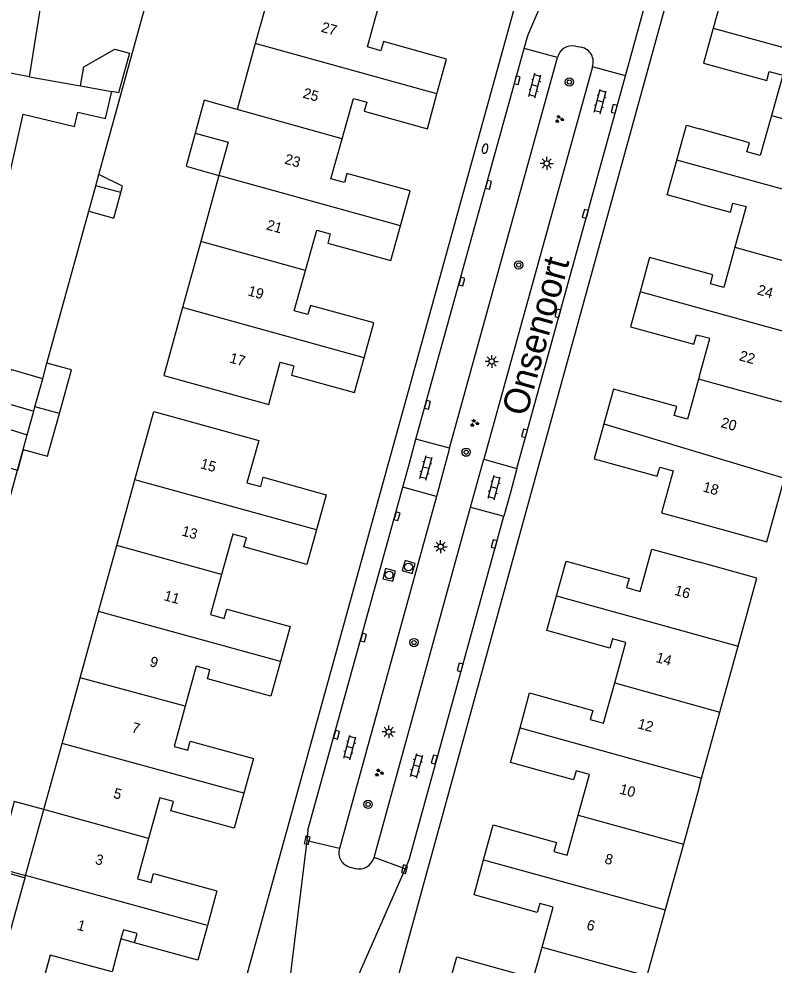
# Model space of a CAD drawing. Extents: x 136000 to 141014, y 402000 to 403500.
# Drawn here: x 138934.3 to 139007.2, y 402326.9 to 402418.2 of the extents above; entities that cross this region are included whole.
import ezdxf

# ---------------------------------------------------------------- set-up
doc = ezdxf.new("R2010")
doc.units = 0
for name, color, linetype in [('gg-afsc-erfafscheiding', 7, 'Continuous'), ('gg-anno-huisnummerreeks BGT', 7, 'Continuous'), ('gg-anno-openbare ruimte label', 7, 'Continuous'), ('gg-bbg-gedigitaliseerde bebouwing', 7, 'Continuous'), ('gg-bbg-gedigitaliseerde bijgebouw', 7, 'Continuous'), ('gg-bbg-hoofdgebouw', 7, 'Continuous'), ('gg-bbg-luifel en loopbrug', 7, 'Continuous'), ('gg-bbg-tussenscheiding', 7, 'Continuous'), ('gg-knt-verharding', 7, 'Continuous'), ('gg-knt-verharding nz', 7, 'Continuous'), ('gt-grn-weggrens', 7, 'Continuous'), ('gt-symb-boom', 7, 'Continuous'), ('gt-symb-brandkraan', 7, 'Continuous'), ('gt-symb-groenvak', 7, 'Continuous'), ('gt-symb-klinker verharding', 7, 'Continuous'), ('gt-symb-kolk', 7, 'Continuous'), ('gt-symb-lichtmast', 7, 'Continuous'), ('gt-symb-rioolschacht', 7, 'Continuous')]:
    doc.layers.add(name, color=color, linetype=linetype)

# ---------------------------------------------------------------- blocks, each defined once
blk = doc.blocks.new('gt0-LMAST')
at = {"layer": 'gt-symb-lichtmast'}
for p, q in [((-0.182, 0.173), (-0.447, 0.438)), ((-0.005, 0.246), (-0.005, 0.621)), ((0.172, 0.173), (0.437, 0.438)), ((-0.255, -0.004), (-0.63, -0.004)), ((-0.182, -0.181), (-0.447, -0.446)), ((-0.005, -0.254), (-0.005, -0.629)), ((0.437, -0.446), (0.172, -0.181)), ((0.245, -0.004), (0.62, -0.004))]:
    blk.add_line(p, q, dxfattribs=at)
blk.add_circle((-0.005, -0.004), 0.25, dxfattribs=at)
blk = doc.blocks.new('gt0-GRVAK')
at = {"layer": 'gt-symb-groenvak'}
for p, q in [((-0.11, 0.189), (-0.228, 0.24)), ((-0.182, 0.153), (0.088, 0.153)), ((-0.091, 0.211), (-0.156, 0.322)), ((-0.047, 0.214), (-0.047, 0.393)), ((-0.004, 0.211), (0.061, 0.322)), ((0.015, 0.189), (0.133, 0.24)), ((0.262, -0.052), (0.197, 0.059)), ((0.305, -0.049), (0.305, 0.13)), ((0.349, -0.052), (0.414, 0.059)), ((-0.245, -0.228), (-0.363, -0.177)), ((-0.318, -0.264), (-0.047, -0.264)), ((-0.226, -0.206), (-0.291, -0.095)), ((-0.183, -0.203), (-0.183, -0.024)), ((-0.139, -0.206), (-0.074, -0.095)), ((-0.12, -0.228), (-0.002, -0.177)), ((0.243, -0.074), (0.125, -0.023)), ((0.17, -0.11), (0.441, -0.11)), ((0.368, -0.074), (0.486, -0.023))]:
    blk.add_line(p, q, dxfattribs=at)
blk = doc.blocks.new('gt0-KOLK')
at = {"layer": 'gt-symb-kolk'}
blk.add_lwpolyline([(0, 0), (0.375, 0), (0.375, 0.4), (-0.375, 0.4), (-0.375, 0), (0, 0)], dxfattribs=at)
blk = doc.blocks.new('gt0-BOOM')
at = {"layer": 'gt-symb-boom'}
for radius in [0.4, 0.2]:
    blk.add_circle((0, 0), radius, dxfattribs=at)
blk = doc.blocks.new('gt0-KL1')
at = {"layer": 'gt-symb-klinker verharding'}
for p, q in [((-1.15, 0.3), (1.15, 0.3)), ((-1, -0.3), (-1, 0.3)), ((-0.5, 0.3), (-0.5, 0.45)), ((0, -0.3), (0, 0.3)), ((0.5, 0.3), (0.5, 0.45)), ((1, -0.3), (1, 0.3)), ((-1.15, -0.3), (1.15, -0.3)), ((-0.5, -0.45), (-0.5, -0.3)), ((0.5, -0.45), (0.5, -0.3))]:
    blk.add_line(p, q, dxfattribs=at)
blk = doc.blocks.new('gt0-BR')
at = {"layer": 'gt-symb-brandkraan'}
for centre, radius, start, end in [((-0.244, 0), 0.206, 107.56694, 252.43307), ((0.599, -2.664), 3, 106.89205, 107.56694), ((0, -0.691), 0.938, 73.10799, 106.89205), ((-0.599, -2.664), 3, 72.43309, 73.10799), ((0.244, 0), 0.206, 287.56695, 72.43309), ((0.599, 2.664), 3, 252.43307, 253.10797), ((0, 0.691), 0.938, 253.10797, 286.89206), ((-0.599, 2.664), 3, 286.89206, 287.56695)]:
    blk.add_arc(centre, radius, start, end, dxfattribs=at)
blk = doc.blocks.new('gt0-RS')
at = {"layer": 'gt-symb-rioolschacht'}
blk.add_lwpolyline([(-0.5, -0.5), (0.5, -0.5), (0.5, 0.5), (-0.5, 0.5)], close=True, dxfattribs=at)
blk.add_circle((0, 0), 0.375, dxfattribs=at)

msp = doc.modelspace()

# ---------------------------------------------------------------- linework, layer by layer
at = {"layer": 'gg-afsc-erfafscheiding'}
for p, q in [((138937.03, 402384.982), (138941.069, 402399.639)), ((138921.715, 402329.412), (138934.735, 402376.657))]:
    msp.add_line(p, q, dxfattribs=at)
msp.add_lwpolyline([(138942.041, 402403.166), (138952.359, 402440.603), (138952.712, 402440.51)], dxfattribs=at)
at = {"layer": 'gg-bbg-gedigitaliseerde bebouwing'}
for p, q in [((138935.334, 402412.613), (138936.814, 402421.735)), ((138935.334, 402412.613), (138940.272, 402411.721)), ((138933.515, 402403.545), (138934.731, 402408.994)), ((139006.489, 402367.75), (139008.189, 402373.896))]:
    msp.add_line(p, q, dxfattribs=at)
for points in [[(138934.731, 402408.994), (138939.684, 402407.81), (138940.018, 402409.205), (138942.673, 402408.57), (138943.296, 402411.175)], [(138955.385, 402409.461), (138952.204, 402410.339), (138951.33, 402407.167)], [(138951.33, 402407.167), (138954.511, 402406.289), (138953.63, 402403.099)]]:
    msp.add_lwpolyline(points, dxfattribs=at)
at = {"layer": 'gg-bbg-gedigitaliseerde bijgebouw'}
for p, q in [((138941.069, 402399.639), (138941.749, 402402.105)), ((138944.159, 402401.456), (138941.749, 402402.105)), ((138935.87, 402380.772), (138936.62, 402383.492)), ((138935.125, 402378.07), (138935.757, 402380.364)), ((138938.232, 402380.119), (138935.87, 402380.772))]:
    msp.add_line(p, q, dxfattribs=at)
for points in [[(138940.272, 402411.721), (138940.607, 402413.573), (138943.583, 402415.267), (138944.997, 402414.877), (138943.944, 402411.058), (138943.296, 402411.175)], [(138941.069, 402399.639), (138943.493, 402398.986), (138944.159, 402401.456)], [(138936.62, 402383.492), (138933.563, 402384.37), (138932.667, 402381.251), (138935.757, 402380.364)], [(138934.735, 402376.657), (138937.095, 402376.005), (138938.232, 402380.119)], [(138934.735, 402376.657), (138934.175, 402374.627), (138931.272, 402375.533), (138932.336, 402378.941), (138935.125, 402378.07)]]:
    msp.add_lwpolyline(points, dxfattribs=at)
at = {"layer": 'gg-bbg-hoofdgebouw'}
for p, q in [((138958.895, 402422.186), (138957.138, 402415.814)), ((138957.138, 402415.814), (138955.385, 402409.461)), ((138953.63, 402403.099), (138951.872, 402396.727)), ((138951.872, 402396.727), (138950.112, 402390.345)), ((139000, 402383.751), (138999.917, 402383.452)), ((138943.768, 402367.389), (138945.525, 402373.75)), ((139000, 402369.542), (139006.489, 402367.75)), ((138942.01, 402361.027), (138943.768, 402367.389)), ((138940.25, 402354.656), (138942.01, 402361.027)), ((139001.968, 402351.344), (139003.727, 402357.695)), ((138938.492, 402348.294), (138940.25, 402354.656)), ((139000.203, 402344.974), (139001.968, 402351.344)), ((138936.735, 402341.932), (138938.492, 402348.294)), ((139000, 402344.241), (139000.203, 402344.974)), ((139000, 402344.241), (138998.441, 402338.613)), ((138934.977, 402335.57), (138936.735, 402341.932)), ((138998.441, 402338.613), (138996.679, 402332.253)), ((138934.919, 402335.358), (138934.977, 402335.57)), ((138996.679, 402332.253), (138994.917, 402325.892))]:
    msp.add_line(p, q, dxfattribs=at)
for points in [[(139014.408, 402420.727), (139010.527, 402421.796), (139009.393, 402417.726), (139008.102, 402418.084), (139008.345, 402418.961), (139002.248, 402420.651), (139001.323, 402417.291)], [(138974.668, 402410.951), (138975.597, 402414.308), (138969.504, 402415.999), (138969.261, 402415.122), (138967.97, 402415.48), (138969.032, 402419.357)], [(139001.323, 402417.291), (139000.396, 402413.926), (139006.493, 402412.236), (139006.736, 402413.113), (139008.027, 402412.755), (139006.947, 402408.886)], [(138965.515, 402406.623), (138966.599, 402410.523), (138967.89, 402410.165), (138967.647, 402409.288), (138973.74, 402407.597), (138974.668, 402410.951)], [(139006.947, 402408.886), (139005.867, 402405.014), (139004.576, 402405.373), (139004.82, 402406.25), (139000, 402407.589)], [(138997.803, 402404.564), (138998.738, 402407.94), (139000, 402407.589)], [(138971.151, 402398.23), (138972.083, 402401.602), (138965.971, 402403.275), (138965.731, 402402.397), (138964.438, 402402.75), (138965.515, 402406.623)], [(139000, 402400.363), (138996.875, 402401.21), (138997.803, 402404.564)], [(139000, 402400.363), (139002.979, 402399.555), (139003.217, 402400.433), (139004.51, 402400.082), (139003.42, 402396.164)], [(138961.984, 402393.915), (138963.078, 402397.805), (138964.369, 402397.447), (138964.126, 402396.57), (138970.224, 402394.877), (138971.151, 402398.23)], [(139003.42, 402396.164), (139002.343, 402392.291), (139001.05, 402392.644), (139001.29, 402393.522), (139000, 402393.874)], [(139000, 402393.874), (138995.175, 402395.192), (138994.265, 402391.858)], [(138967.644, 402385.512), (138968.566, 402388.874), (138962.463, 402390.562), (138962.22, 402389.685), (138960.895, 402390.045), (138961.984, 402393.915)], [(138994.265, 402391.858), (138993.348, 402388.501), (138999.463, 402386.831), (138999.703, 402387.709), (139000, 402387.628)], [(138950.112, 402390.345), (138948.309, 402383.809), (138958.438, 402381.014), (138959.538, 402385.082), (138960.863, 402384.722), (138960.62, 402383.845), (138966.723, 402382.157), (138967.644, 402385.512)], [(139000, 402383.751), (139000.996, 402387.356), (139000, 402387.628)], [(138999.917, 402383.452), (138998.847, 402379.577), (138997.555, 402379.932), (138997.796, 402380.809), (138991.693, 402382.488), (138990.756, 402379.127)], [(138945.525, 402373.75), (138947.341, 402380.323), (138957.475, 402377.531), (138956.333, 402373.463), (138957.658, 402373.103), (138957.902, 402373.98), (138963.974, 402372.29), (138963.041, 402368.929)], [(138990.756, 402379.127), (138989.821, 402375.775), (138995.924, 402374.096), (138996.165, 402374.973), (138997.457, 402374.618), (138996.337, 402370.554), (139000, 402369.542)], [(138963.041, 402368.929), (138962.111, 402365.576), (138956.039, 402367.266), (138956.283, 402368.143), (138954.958, 402368.503), (138953.886, 402364.611)], [(138986.195, 402362.545), (138987.12, 402365.892), (138993.208, 402364.216), (138992.966, 402363.339), (138994.258, 402362.983), (138995.407, 402367.056), (139000, 402365.783)], [(139003.727, 402357.695), (139005.542, 402364.248), (139000, 402365.783)], [(138953.886, 402364.611), (138952.818, 402360.735), (138954.143, 402360.375), (138954.382, 402361.253), (138960.492, 402359.59), (138959.558, 402356.228)], [(138991.817, 402354.149), (138992.889, 402358.036), (138991.597, 402358.392), (138991.355, 402357.515), (138985.267, 402359.191), (138986.195, 402362.545)], [(138959.558, 402356.228), (138958.627, 402352.875), (138952.517, 402354.538), (138952.756, 402355.416), (138951.431, 402355.776), (138950.363, 402351.894)], [(138982.684, 402349.833), (138983.611, 402353.187), (138989.698, 402351.507), (138989.456, 402350.63), (138990.748, 402350.274), (138991.817, 402354.149)], [(138950.363, 402351.894), (138949.297, 402348.018), (138950.622, 402347.658), (138950.863, 402348.536), (138956.963, 402346.862), (138956.031, 402343.508)], [(138988.304, 402341.408), (138989.379, 402345.321), (138988.087, 402345.677), (138987.845, 402344.8), (138981.758, 402346.48), (138982.684, 402349.833)], [(138956.031, 402343.508), (138955.099, 402340.156), (138948.999, 402341.83), (138949.24, 402342.708), (138947.915, 402343.068), (138946.83, 402339.145)], [(138979.164, 402337.085), (138980.095, 402340.476), (138986.194, 402338.769), (138985.949, 402337.893), (138987.239, 402337.532), (138988.304, 402341.408)], [(138946.83, 402339.145), (138945.758, 402335.27), (138947.083, 402334.91), (138947.324, 402335.787), (138953.434, 402334.106), (138952.513, 402330.766)], [(138984.806, 402328.683), (138985.874, 402332.529), (138984.584, 402332.89), (138984.339, 402332.014), (138978.24, 402333.721), (138979.164, 402337.085)], [(138931.991, 402329.717), (138933.254, 402329.334), (138934.919, 402335.358)], [(138952.513, 402330.766), (138951.587, 402327.41), (138945.495, 402329.095)], [(138945.495, 402329.095), (138945.738, 402329.972), (138944.413, 402330.332), (138944.176, 402329.46)], [(138944.176, 402329.46), (138943.316, 402326.288), (138937.35, 402327.906), (138935.439, 402320.974)], [(138975.639, 402324.377), (138976.573, 402327.743), (138982.684, 402326.045), (138982.44, 402325.168), (138983.731, 402324.809), (138984.806, 402328.683)]]:
    msp.add_lwpolyline(points, dxfattribs=at)
at = {"layer": 'gg-bbg-luifel en loopbrug'}
for p, q in [((138941.749, 402402.105), (138942.041, 402403.166)), ((138936.62, 402383.492), (138937.03, 402384.982)), ((138945.495, 402329.095), (138944.176, 402329.46))]:
    msp.add_line(p, q, dxfattribs=at)
for points in [[(138951.33, 402407.167), (138950.45, 402403.976), (138953.63, 402403.099)], [(138944.159, 402401.456), (138944.323, 402402.065), (138942.041, 402403.166)], [(138938.232, 402380.119), (138939.394, 402384.329), (138937.03, 402384.982)], [(138936.735, 402341.932), (138933.882, 402342.72), (138932.125, 402336.358), (138934.977, 402335.57)], [(138931.991, 402329.717), (138930.412, 402330.153), (138932.067, 402336.146), (138934.919, 402335.358)]]:
    msp.add_lwpolyline(points, dxfattribs=at)
at = {"layer": 'gg-bbg-tussenscheiding'}
for p, q in [((139001.323, 402417.291), (139018.854, 402412.448)), ((138974.668, 402410.951), (138957.138, 402415.814)), ((138935.334, 402412.613), (138925.644, 402414.383)), ((138940.272, 402411.721), (138943.296, 402411.175)), ((138965.515, 402406.623), (138955.385, 402409.461)), ((139006.947, 402408.886), (139017.094, 402406.087)), ((139015.337, 402399.736), (138997.803, 402404.564)), ((138971.151, 402398.23), (138953.63, 402403.099)), ((138961.984, 402393.915), (138951.872, 402396.727)), ((139003.42, 402396.164), (139013.575, 402393.365)), ((139011.815, 402387.004), (138994.265, 402391.858)), ((138967.644, 402385.512), (138950.112, 402390.345)), ((139010.056, 402380.643), (138999.917, 402383.452)), ((138935.757, 402380.364), (138935.87, 402380.772)), ((138990.756, 402379.127), (139008.189, 402373.896)), ((138934.735, 402376.657), (138935.125, 402378.07)), ((138963.041, 402368.929), (138945.525, 402373.75)), ((138953.886, 402364.611), (138943.768, 402367.389)), ((138986.195, 402362.545), (139003.727, 402357.695)), ((138959.558, 402356.228), (138942.01, 402361.027)), ((138950.363, 402351.894), (138940.25, 402354.656)), ((138991.817, 402354.149), (139001.968, 402351.344)), ((138982.684, 402349.833), (139000.203, 402344.974)), ((138956.031, 402343.508), (138938.492, 402348.294)), ((138946.83, 402339.145), (138936.735, 402341.932)), ((138988.304, 402341.408), (138998.441, 402338.613)), ((138979.164, 402337.085), (138996.679, 402332.253)), ((138952.513, 402330.766), (138934.977, 402335.57)), ((138984.806, 402328.683), (138994.917, 402325.892))]:
    msp.add_line(p, q, dxfattribs=at)
at = {"layer": 'gg-knt-verharding'}
for p, q in [((138985.505, 402431.452), (138970.162, 402376.002)), ((138983.637, 402371.982), (138999.006, 402427.809)), ((138988.042, 402415.563), (138988.609, 402415.447)), ((138975.882, 402376.795), (138986.283, 402414.45)), ((138989.672, 402413.563), (138979.187, 402375.743)), ((138975.882, 402376.795), (138972.642, 402377.66)), ((138975.882, 402376.795), (138974.616, 402372.139)), ((138977.899, 402371.1), (138979.187, 402375.743)), ((138979.187, 402375.743), (138982.387, 402374.822)), ((138974.616, 402372.139), (138971.375, 402373.017)), ((138974.616, 402372.139), (138965.254, 402338.197)), ((138969.967, 402322.329), (138983.637, 402371.982)), ((138968.594, 402337.319), (138977.899, 402371.1)), ((138977.899, 402371.1), (138981.132, 402370.219)), ((138966.305, 402336.379), (138966.765, 402336.258))]:
    msp.add_line(p, q, dxfattribs=at)
msp.add_lwpolyline([(138970.162, 402376.002), (138953.952, 402317.416), (138952.747, 402317.615)], dxfattribs=at)
for centre, radius, start, end in [((138987.728, 402414.113), 1.484, 77.77724, 166.86959), ((138988.305, 402414.033), 1.446, 341.01557, 77.84999), ((138966.633, 402337.782), 1.441, 163.23994, 256.82514), ((138967.145, 402337.711), 1.502, 255.35966, 344.87624)]:
    msp.add_arc(centre, radius, start, end, dxfattribs=at)
at = {"layer": 'gg-knt-verharding nz'}
for p, q in [((138992.848, 402412.685), (138994.723, 402419.471)), ((138972.642, 402377.66), (138983.078, 402415.338)), ((138982.387, 402374.822), (138992.848, 402412.685)), ((138972.008, 402375.338), (138972.642, 402377.66)), ((138971.375, 402373.017), (138972.008, 402375.338)), ((138982.387, 402374.822), (138981.759, 402372.52)), ((138962.22, 402339.942), (138971.375, 402373.017)), ((138981.759, 402372.52), (138981.132, 402370.219)), ((138972.024, 402337.225), (138981.132, 402370.219)), ((138962.22, 402339.942), (138962.096, 402338.931)), ((138972.024, 402337.225), (138971.582, 402336.22))]:
    msp.add_line(p, q, dxfattribs=at)
for points in [[(138983.078, 402415.338), (138983.425, 402416.591), (138985.394, 402421.188), (138991.523, 402430.58), (138997.955, 402453.839)], [(138962.096, 402338.931), (138960.334, 402324.591), (138959.527, 402321.692)], [(138971.582, 402336.22), (138965.834, 402323.136), (138965.008, 402320.18)]]:
    msp.add_lwpolyline(points, dxfattribs=at)
at = {"layer": 'gt-grn-weggrens'}
for p, q in [((138986.283, 402414.45), (138983.078, 402415.338)), ((138992.848, 402412.685), (138989.672, 402413.563)), ((138965.254, 402338.197), (138962.096, 402338.931)), ((138971.582, 402336.22), (138968.594, 402337.319))]:
    msp.add_line(p, q, dxfattribs=at)

# ---------------------------------------------------------------- block references
at = {"layer": 'gt-symb-boom'}
for p in [(138987.437, 402412.107), (138982.544, 402394.458), (138977.482, 402376.403), (138972.446, 402358.041), (138968.022, 402342.446)]:
    msp.add_blockref('gt0-BOOM', p, dxfattribs=at)
at = {"layer": 'gt-symb-brandkraan', "rotation": 74.10181291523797}
msp.add_blockref('gt0-BR', (138979.308, 402405.67), dxfattribs=at)
at = {"layer": 'gt-symb-groenvak'}
for p in [(138986.468, 402408.516), (138978.268, 402379.21), (138969.066, 402345.488)]:
    msp.add_blockref('gt0-GRVAK', p, dxfattribs=at)
at = {"layer": 'gt-symb-klinker verharding'}
for p, rotation in [((138984.113, 402411.75), 74.81021283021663), ((138990.417, 402410.224), 74.81021283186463), ((138973.603, 402374.894), 74.81021283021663), ((138980.189, 402372.995), 74.81021283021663), ((138966.26, 402347.935), 74.81021283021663), ((138972.71, 402346.153), 74.81021283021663)]:
    msp.add_blockref('gt0-KL1', p, dxfattribs=dict(at, rotation=rotation))
at = {"layer": 'gt-symb-kolk'}
for p, rotation in [((138982.211, 402412.328), -105.42597037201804), ((138991.969, 402409.465), 75.28268885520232), ((138979.457, 402402.239), -105.48118592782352), ((138989.176, 402399.337), 74.62927456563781), ((138976.87, 402392.907), -105.48118592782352), ((138986.522, 402389.73), 74.62927456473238), ((138973.568, 402381.021), -105.42597037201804), ((138983.311, 402378.165), 74.57402962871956), ((138970.62, 402370.278), -105.48118592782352), ((138980.378, 402367.496), 74.5188140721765), ((138967.374, 402358.581), -105.48118592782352), ((138977.087, 402355.598), 74.51881407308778), ((138964.784, 402349.209), -105.55172489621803), ((138974.603, 402346.714), 74.44827510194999), ((138961.952, 402339.039), -106.55113675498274), ((138971.72, 402336.128), 74.5188140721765)]:
    msp.add_blockref('gt0-KOLK', p, dxfattribs=dict(at, rotation=rotation))
at = {"layer": 'gt-symb-lichtmast'}
for p in [(138985.257, 402404.25), (138979.953, 402385.153), (138975.025, 402367.293), (138970.015, 402349.438)]:
    msp.add_blockref('gt0-LMAST', p, dxfattribs=at)
at = {"layer": 'gt-symb-rioolschacht'}
for p, rotation in [((138971.924, 402365.333), 73.14160123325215), ((138970.047, 402364.56), 75.28268885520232)]:
    msp.add_blockref('gt0-RS', p, dxfattribs=dict(at, rotation=rotation))

# ---------------------------------------------------------------- texts
at = {"layer": 'gg-anno-huisnummerreeks BGT'}
for s, rotation, p in [('27', 344.7, (138963.422, 402416.957)), ('25', 344.4, (138961.663, 402410.6)), ('23', 344.4, (138959.895, 402404.243)), ('21', 344.3, (138958.141, 402397.893)), ('19', 344.3, (138956.353, 402391.536)), ('24', 344.4, (139005.506, 402391.634)), ('17', 344.9, (138954.583, 402385.058)), ('22', 344.6, (139003.764, 402385.272)), ('20', 344.6, (139001.985, 402378.832)), ('15', 344.3, (138951.766, 402374.867)), ('18', 344.6, (139000.252, 402372.628)), ('13', 344.6, (138949.969, 402368.381)), ('16', 344.2, (138997.514, 402362.658)), ('11', 344.6, (138948.25, 402362.139)), ('9', 344.6, (138946.88, 402355.782)), ('14', 344.6, (138995.721, 402356.18)), ('7', 344.6, (138945.13, 402349.419)), ('12', 344.6, (138993.958, 402349.789)), ('10', 344.6, (138992.217, 402343.488)), ('5', 344.5, (138943.367, 402343.086)), ('3', 344.5, (138941.606, 402336.72)), ('8', 344.6, (138990.775, 402336.773)), ('1', 344.8, (138939.876, 402330.371)), ('6', 344.5, (138989.029, 402330.392))]:
    msp.add_text(s, height=1, rotation=rotation, dxfattribs=at).set_placement(p)
at = {"layer": 'gg-anno-openbare ruimte label'}
msp.add_text('Onsenoort', height=2.5, rotation=74.5, dxfattribs=at).set_placement((138983.293, 402379.768))

doc.saveas('drawing.dxf')
